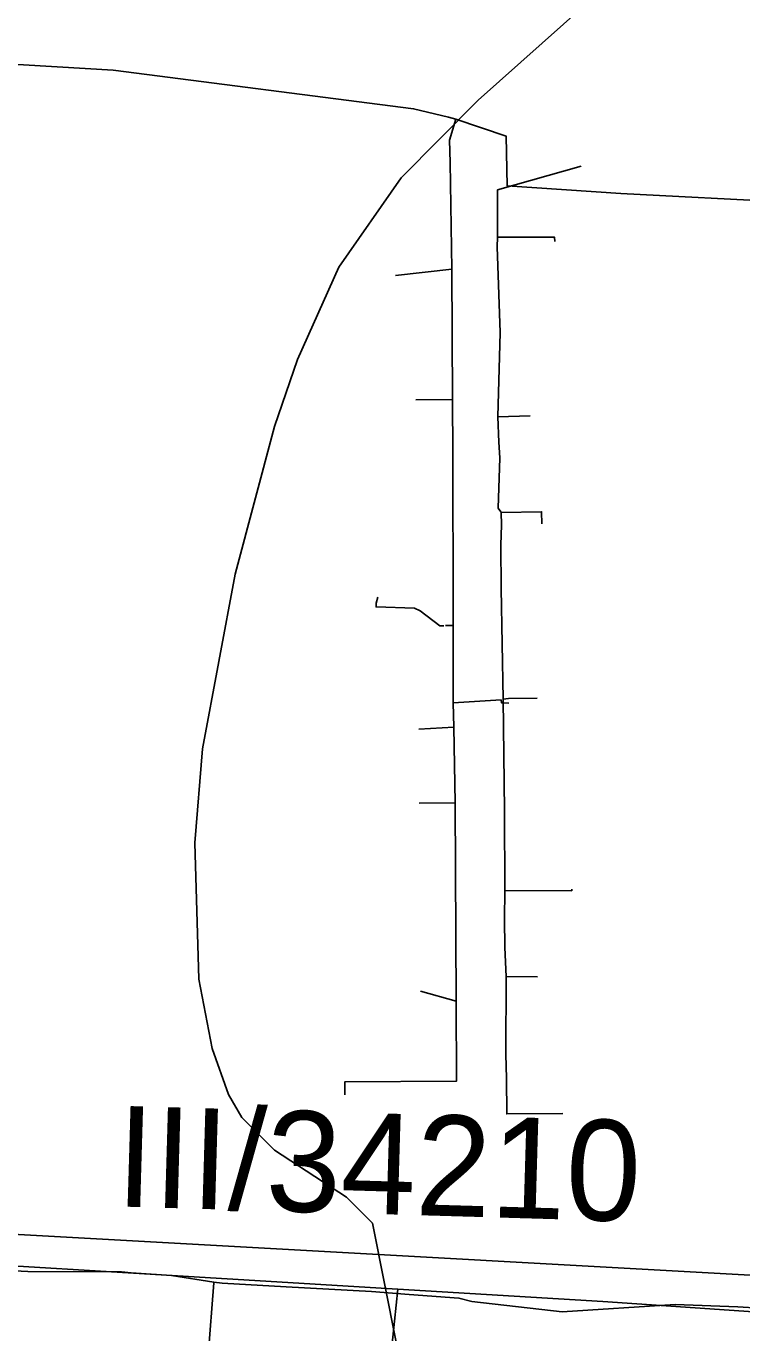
# Model space of a CAD drawing. Extents: x -662620 to -656370, y -1067090 to -1062990.
# Drawn here: x -659666.1 to -659559.5, y -1065109.2 to -1064914.6 of the extents above; entities that cross this region are included whole.
import ezdxf

# ---------------------------------------------------------------- set-up
doc = ezdxf.new("R2010")
doc.units = 0
for name, color, linetype in [('POPIS_SILNICE_II__A_III__TŘÍDY', 7, 'Continuous'), ('SDELOVACÍ_VEDENÍ_-_PODZEMNÍ', 7, 'Continuous'), ('SILNICE_II__TŘÍDY_A_III__TŘÍDY', 7, 'Continuous'), ('VRSTEVNICE_ZÁKLADNÍ', 7, 'Continuous')]:
    doc.layers.add(name, color=color, linetype=linetype)

msp = doc.modelspace()

# ---------------------------------------------------------------- linework, layer by layer
at = {"layer": 'SDELOVACÍ_VEDENÍ_-_PODZEMNÍ'}
for points in [[(-659603.22, -1064928.21), (-659608.4, -1064926.95), (-659653.09, -1064921.19), (-659670.67, -1064920.13)], [(-659603.22, -1064928.21), (-659608.4, -1064926.95), (-659653.09, -1064921.19), (-659670.67, -1064920.13)], [(-659603.22, -1064928.21), (-659608.4, -1064926.95), (-659653.09, -1064921.19), (-659670.67, -1064920.13)], [(-659603.22, -1064928.21), (-659608.4, -1064926.95), (-659653.09, -1064921.19), (-659670.67, -1064920.13)], [(-659603.22, -1064928.21), (-659608.4, -1064926.95), (-659653.09, -1064921.19), (-659670.67, -1064920.13)], [(-659603.22, -1064928.21), (-659608.4, -1064926.95), (-659653.09, -1064921.19), (-659670.67, -1064920.13)], [(-659602.09, -1064928.49), (-659603.22, -1064928.21)], [(-659602.09, -1064928.49), (-659603.22, -1064928.21)], [(-659602.09, -1064928.49), (-659603.22, -1064928.21)], [(-659602.09, -1064928.49), (-659603.22, -1064928.21)], [(-659602.09, -1064928.49), (-659603.22, -1064928.21)], [(-659602.09, -1064928.49), (-659603.22, -1064928.21)], [(-659602.7, -1064950.83), (-659602.95, -1064934.94), (-659603.03, -1064931.62), (-659602.09, -1064928.49)], [(-659602.7, -1064950.83), (-659602.95, -1064934.94), (-659603.03, -1064931.62), (-659602.09, -1064928.49)], [(-659602.09, -1064928.49), (-659594.59, -1064931.03), (-659594.48, -1064938.4), (-659577.56, -1064939.56), (-659552.59, -1064940.84)], [(-659602.09, -1064928.49), (-659594.59, -1064931.03), (-659594.48, -1064938.4), (-659577.56, -1064939.56), (-659552.59, -1064940.84)], [(-659602.09, -1064928.49), (-659594.59, -1064931.03), (-659594.48, -1064938.4), (-659577.56, -1064939.56), (-659552.59, -1064940.84)], [(-659602.09, -1064928.49), (-659594.59, -1064931.03), (-659594.48, -1064938.4), (-659577.56, -1064939.56), (-659552.59, -1064940.84)], [(-659602.09, -1064928.49), (-659594.59, -1064931.03), (-659594.48, -1064938.4), (-659577.56, -1064939.56), (-659552.59, -1064940.84)], [(-659602.09, -1064928.49), (-659594.59, -1064931.03), (-659594.48, -1064938.4), (-659577.56, -1064939.56), (-659552.59, -1064940.84)], [(-659595.89, -1064946.08), (-659595.9, -1064939.02), (-659583.43, -1064935.5)], [(-659595.89, -1064946.08), (-659595.9, -1064939.02), (-659583.43, -1064935.5)], [(-659595.84, -1064972.8), (-659595.49, -1064960.27), (-659595.94, -1064947.51), (-659595.89, -1064946.08)], [(-659595.84, -1064972.8), (-659595.49, -1064960.27), (-659595.94, -1064947.51), (-659595.89, -1064946.08)], [(-659587.39, -1064946.71), (-659587.4, -1064946.07), (-659595.89, -1064946.08)], [(-659587.39, -1064946.71), (-659587.4, -1064946.07), (-659595.89, -1064946.08)], [(-659595.49, -1064960.27), (-659595.94, -1064947.51)], [(-659595.49, -1064960.27), (-659595.94, -1064947.51)], [(-659611.11, -1064951.78), (-659602.7, -1064950.83)], [(-659611.11, -1064951.78), (-659602.7, -1064950.83)], [(-659602.7, -1064950.83), (-659602.58, -1064970.26)], [(-659602.7, -1064950.83), (-659602.58, -1064970.26)], [(-659608.07, -1064970.3), (-659602.58, -1064970.26)], [(-659608.07, -1064970.3), (-659602.58, -1064970.26)], [(-659602.5, -1065003.46), (-659602.49, -1065001.78), (-659602.53, -1064978.25), (-659602.58, -1064970.26)], [(-659602.5, -1065003.46), (-659602.49, -1065001.78), (-659602.53, -1064978.25), (-659602.58, -1064970.26)], [(-659595.84, -1064972.8), (-659591.03, -1064972.66)], [(-659595.84, -1064972.8), (-659591.03, -1064972.66)], [(-659595.36, -1064987.06), (-659595.41, -1064986.99), (-659595.79, -1064986.44), (-659595.56, -1064978.91), (-659595.69, -1064976.6), (-659595.84, -1064972.8)], [(-659595.36, -1064987.06), (-659595.41, -1064986.99), (-659595.79, -1064986.44), (-659595.56, -1064978.91), (-659595.69, -1064976.6), (-659595.84, -1064972.8)], [(-659595.56, -1064978.91), (-659595.69, -1064976.6)], [(-659595.56, -1064978.91), (-659595.69, -1064976.6)], [(-659595.04, -1065014.86), (-659595.34, -1064998.37), (-659595.41, -1064991.96), (-659595.33, -1064988.92), (-659595.36, -1064987.06)], [(-659595.04, -1065014.86), (-659595.34, -1064998.37), (-659595.41, -1064991.96), (-659595.33, -1064988.92), (-659595.36, -1064987.06)], [(-659589.32, -1064988.78), (-659589.33, -1064986.96), (-659595.36, -1064987.06)], [(-659589.32, -1064988.78), (-659589.33, -1064986.96), (-659595.36, -1064987.06)], [(-659595.41, -1064991.96), (-659595.33, -1064988.92)], [(-659595.41, -1064991.96), (-659595.33, -1064988.92)], [(-659613.73, -1064999.7), (-659613.98, -1065000.56), (-659613.97, -1065001.12), (-659608.28, -1065001.32), (-659607.42, -1065001.71), (-659604.49, -1065003.96), (-659603.87, -1065003.96)], [(-659613.73, -1064999.7), (-659613.98, -1065000.56), (-659613.97, -1065001.12), (-659608.28, -1065001.32), (-659607.42, -1065001.71), (-659604.49, -1065003.96), (-659603.87, -1065003.96)], [(-659603.62, -1065003.92), (-659602.5, -1065003.92)], [(-659603.62, -1065003.92), (-659602.5, -1065003.92)], [(-659602.5, -1065003.92), (-659602.52, -1065014.6), (-659602.5, -1065015.43)], [(-659602.5, -1065003.92), (-659602.52, -1065014.6), (-659602.5, -1065015.43)], [(-659602.5, -1065003.92), (-659602.5, -1065003.46)], [(-659602.5, -1065003.92), (-659602.5, -1065003.46)], [(-659595.04, -1065014.86), (-659594.25, -1065014.78), (-659589.98, -1065014.72)], [(-659595.04, -1065014.86), (-659594.25, -1065014.78), (-659589.98, -1065014.72)], [(-659602.5, -1065015.43), (-659595.37, -1065014.97)], [(-659602.5, -1065015.43), (-659595.37, -1065014.97), (-659595.33, -1065015.4), (-659594.23, -1065015.48)], [(-659602.5, -1065015.43), (-659595.37, -1065014.97)], [(-659602.5, -1065015.43), (-659595.37, -1065014.97), (-659595.33, -1065015.4), (-659594.23, -1065015.48)], [(-659602.5, -1065015.43), (-659602.41, -1065019.05)], [(-659602.5, -1065015.43), (-659602.41, -1065019.05)], [(-659594.81, -1065043.36), (-659594.86, -1065031.45), (-659595.04, -1065014.86)], [(-659594.81, -1065043.36), (-659594.86, -1065031.45), (-659595.04, -1065014.86)], [(-659607.63, -1065019.34), (-659602.41, -1065019.05)], [(-659607.63, -1065019.34), (-659602.41, -1065019.05)], [(-659602.41, -1065019.05), (-659602.2, -1065030.32)], [(-659602.41, -1065019.05), (-659602.2, -1065030.32)], [(-659607.54, -1065030.36), (-659602.2, -1065030.32)], [(-659607.54, -1065030.36), (-659602.2, -1065030.32)], [(-659602.2, -1065030.32), (-659602.08, -1065059.85)], [(-659602.2, -1065030.32), (-659602.08, -1065059.85)], [(-659594.81, -1065051.86), (-659594.86, -1065047.63), (-659594.81, -1065043.36)], [(-659594.63, -1065056.15), (-659594.81, -1065051.86), (-659594.86, -1065047.63), (-659594.81, -1065043.36)], [(-659594.81, -1065051.86), (-659594.86, -1065047.63), (-659594.81, -1065043.36)], [(-659594.63, -1065056.15), (-659594.81, -1065051.86), (-659594.86, -1065047.63), (-659594.81, -1065043.36)], [(-659594.81, -1065043.36), (-659584.85, -1065043.4), (-659584.85, -1065043.18)], [(-659594.81, -1065043.36), (-659584.85, -1065043.4), (-659584.85, -1065043.18)], [(-659594.63, -1065056.15), (-659594.67, -1065067.77), (-659594.58, -1065071.32), (-659594.52, -1065076.64), (-659586.2, -1065076.6)], [(-659594.63, -1065056.15), (-659594.67, -1065067.77), (-659594.58, -1065071.32), (-659594.52, -1065076.64), (-659586.2, -1065076.6)], [(-659594.63, -1065056.15), (-659589.96, -1065056.24)], [(-659594.63, -1065056.15), (-659589.96, -1065056.24)], [(-659607.38, -1065058.36), (-659602.08, -1065059.85)], [(-659607.38, -1065058.36), (-659602.08, -1065059.85)], [(-659618.62, -1065073.8), (-659618.65, -1065071.87), (-659602.01, -1065071.77), (-659602.08, -1065059.85)], [(-659618.62, -1065073.8), (-659618.65, -1065071.87), (-659602.01, -1065071.77), (-659602.08, -1065059.85)], [(-659594.58, -1065071.32), (-659594.67, -1065067.77)], [(-659594.58, -1065071.32), (-659594.67, -1065067.77)], [(-659610.74, -1065102.73), (-659710.74, -1065096.67)], [(-659610.74, -1065102.73), (-659710.74, -1065096.67)], [(-659672.9, -1065099.75), (-659665.83, -1065100.13), (-659651.85, -1065100.18), (-659650.42, -1065100.28)], [(-659672.9, -1065099.75), (-659665.83, -1065100.13), (-659651.85, -1065100.18), (-659650.42, -1065100.28)], [(-659672.9, -1065099.75), (-659665.83, -1065100.13), (-659651.85, -1065100.18), (-659650.42, -1065100.28)], [(-659672.9, -1065099.75), (-659665.83, -1065100.13), (-659651.85, -1065100.18), (-659650.42, -1065100.28)], [(-659651.85, -1065100.18), (-659665.83, -1065100.13)], [(-659651.85, -1065100.18), (-659665.83, -1065100.13)], [(-659650.42, -1065100.28), (-659644.41, -1065100.7), (-659638.13, -1065101.67)], [(-659650.42, -1065100.28), (-659644.41, -1065100.7), (-659638.13, -1065101.67)], [(-659650.42, -1065100.28), (-659644.41, -1065100.7), (-659638.13, -1065101.67)], [(-659650.42, -1065100.28), (-659644.41, -1065100.7), (-659638.13, -1065101.67)], [(-659638.13, -1065101.67), (-659638.13, -1065101.8), (-659638.99, -1065112.6), (-659639.38, -1065120.55), (-659639.46, -1065123.76), (-659640.02, -1065128.47), (-659642.03, -1065133.16), (-659654.33, -1065140.68)], [(-659638.13, -1065101.67), (-659638.13, -1065101.8), (-659638.99, -1065112.6), (-659639.38, -1065120.55), (-659639.46, -1065123.76), (-659640.02, -1065128.47), (-659642.03, -1065133.16), (-659654.33, -1065140.68)], [(-659609.04, -1065103.53), (-659614.66, -1065103.1), (-659627.34, -1065102.38), (-659636.88, -1065101.86), (-659638.13, -1065101.67)], [(-659609.04, -1065103.53), (-659614.66, -1065103.1), (-659627.34, -1065102.38), (-659636.88, -1065101.86), (-659638.13, -1065101.67)], [(-659609.04, -1065103.53), (-659614.66, -1065103.1), (-659627.34, -1065102.38), (-659636.88, -1065101.86), (-659638.13, -1065101.67)], [(-659609.04, -1065103.53), (-659614.66, -1065103.1), (-659627.34, -1065102.38), (-659636.88, -1065101.86), (-659638.13, -1065101.67)], [(-659610.74, -1065102.73), (-659612.7, -1065121.79), (-659616.03, -1065126.35), (-659625.33, -1065127.84), (-659630.94, -1065132.76), (-659632.52, -1065143.2)], [(-659610.74, -1065102.73), (-659612.7, -1065121.79), (-659616.03, -1065126.35), (-659625.33, -1065127.84), (-659630.94, -1065132.76), (-659632.52, -1065143.2)], [(-659580.23, -1065104.57), (-659610.74, -1065102.73)], [(-659580.23, -1065104.57), (-659610.74, -1065102.73)], [(-659517.41, -1065107.65), (-659522.17, -1065107.47), (-659531.28, -1065107.19), (-659539.46, -1065106.56), (-659553.67, -1065105.79), (-659560.13, -1065105.37), (-659569.44, -1065105.01), (-659586.28, -1065106.11), (-659599.7, -1065104.55), (-659601.65, -1065104.06), (-659609.04, -1065103.53)], [(-659517.41, -1065107.65), (-659522.17, -1065107.47), (-659531.28, -1065107.19), (-659539.46, -1065106.56), (-659553.67, -1065105.79), (-659560.13, -1065105.37), (-659569.44, -1065105.01), (-659586.28, -1065106.11), (-659599.7, -1065104.55), (-659601.65, -1065104.06), (-659609.04, -1065103.53)], [(-659517.41, -1065107.65), (-659522.17, -1065107.47), (-659531.28, -1065107.19), (-659539.46, -1065106.56), (-659553.67, -1065105.79), (-659560.13, -1065105.37), (-659569.44, -1065105.01), (-659586.28, -1065106.11), (-659599.7, -1065104.55), (-659601.65, -1065104.06), (-659609.04, -1065103.53)], [(-659517.41, -1065107.65), (-659522.17, -1065107.47), (-659531.28, -1065107.19), (-659539.46, -1065106.56), (-659553.67, -1065105.79), (-659560.13, -1065105.37), (-659569.44, -1065105.01), (-659586.28, -1065106.11), (-659599.7, -1065104.55), (-659601.65, -1065104.06), (-659609.04, -1065103.53)], [(-659586.28, -1065106.11), (-659599.7, -1065104.55)], [(-659586.28, -1065106.11), (-659599.7, -1065104.55)], [(-659516.59, -1065108.94), (-659580.23, -1065104.57)], [(-659516.59, -1065108.94), (-659580.23, -1065104.57)]]:
    msp.add_lwpolyline(points, dxfattribs=at)
at = {"layer": 'SILNICE_II__TŘÍDY_A_III__TŘÍDY'}
msp.add_lwpolyline([(-659883.02, -1065082.94), (-659720.77, -1065091.61), (-659557.39, -1065100.68), (-659486.58, -1065100.68), (-659384.92, -1065090.7), (-659307.76, -1065078.9), (-659260.28, -1065051.16), (-659227.39, -1065039.38), (-659171.2, -1065045.15), (-659056.18, -1065054.53), (-658923.05, -1065030.97), (-658815.83, -1064996.8), (-658708.47, -1064884.92), (-658668.84, -1064839.24), (-658627.67, -1064793.74), (-658537.53, -1064703.19), (-658510.68, -1064674.03)], dxfattribs=at)
at = {"layer": 'VRSTEVNICE_ZÁKLADNÍ'}
msp.add_lwpolyline([(-659563.77, -1064892.36), (-659582.92, -1064911.51), (-659598.79, -1064925.66), (-659610.22, -1064937.24), (-659619.51, -1064950.53), (-659625.66, -1064964.26), (-659629.09, -1064974.26), (-659634.95, -1064996.27), (-659639.81, -1065022.29), (-659640.95, -1065036.29), (-659640.38, -1065056.59), (-659638.38, -1065066.88), (-659635.95, -1065073.74), (-659633.95, -1065077.17), (-659629.09, -1065082.03), (-659618.37, -1065089.04), (-659614.51, -1065092.89), (-659610.94, -1065110.9), (-659609.94, -1065124.63), (-659613.08, -1065152.64), (-659621.37, -1065194.66), (-659634.52, -1065248.69)], dxfattribs=at)
msp.add_lwpolyline([(-659563.77, -1064892.36), (-659582.92, -1064911.51), (-659598.79, -1064925.66), (-659610.22, -1064937.24), (-659619.51, -1064950.53), (-659625.66, -1064964.26), (-659629.09, -1064974.26), (-659634.95, -1064996.27), (-659639.81, -1065022.29), (-659640.95, -1065036.29), (-659640.38, -1065056.59), (-659638.38, -1065066.88), (-659635.95, -1065073.74), (-659633.95, -1065077.17), (-659629.09, -1065082.03), (-659618.37, -1065089.04), (-659614.51, -1065092.89), (-659610.94, -1065110.9), (-659609.94, -1065124.63), (-659613.08, -1065152.64), (-659621.37, -1065194.66), (-659634.52, -1065248.69)], dxfattribs=at)

# ---------------------------------------------------------------- texts
at = {"layer": 'POPIS_SILNICE_II__A_III__TŘÍDY'}
msp.add_text('III/34210', height=15, rotation=358.3339, dxfattribs=at).set_placement((-659652.81, -1065090.41))

doc.saveas('drawing.dxf')
